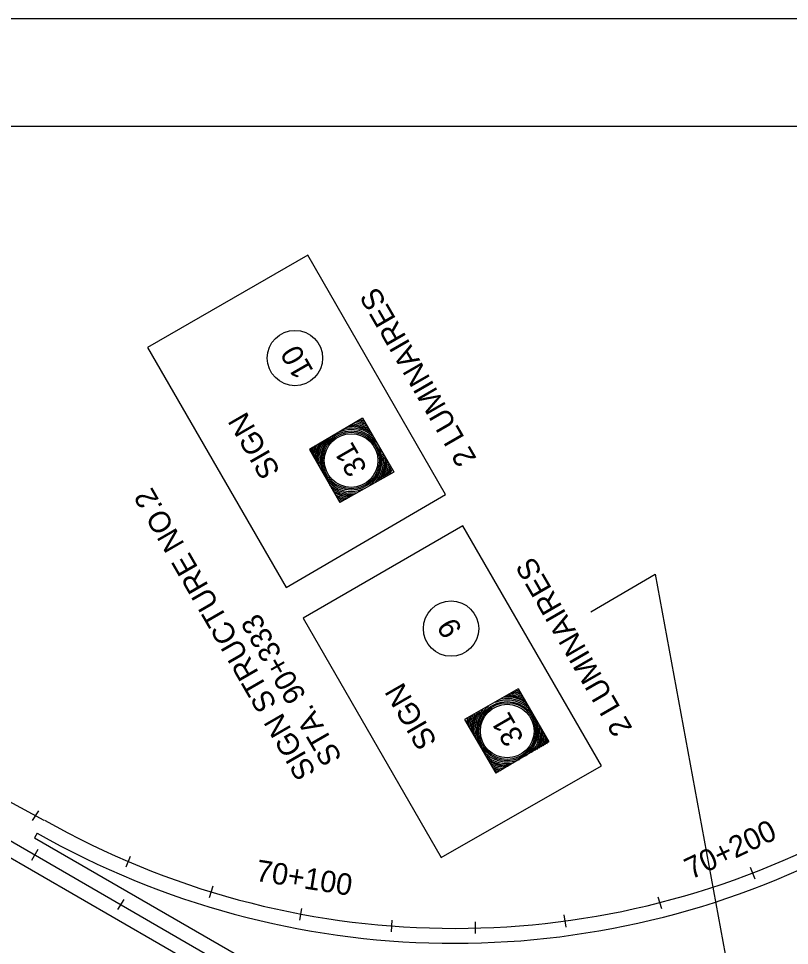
# Model space of a CAD drawing. Extents: x 36 to 2622, y -5330 to 219.
# Drawn here: x 1895.9 to 2003.5, y -4271.1 to -4141.8 of the extents above; entities that cross this region are included whole.
import ezdxf

# ---------------------------------------------------------------- set-up
doc = ezdxf.new("R2010")
doc.units = 0
for name, color, linetype in [('1', 7, 'Continuous'), ('2', 7, 'Continuous'), ('PLT-BNDY', 7, 'Continuous')]:
    doc.layers.add(name, color=color, linetype=linetype)

msp = doc.modelspace()

# ---------------------------------------------------------------- linework, layer by layer
at = {"layer": '1'}
msp.add_line((1757.86, -4156.83), (2543.86, -4156.83), dxfattribs=at)
at = {"layer": '2'}
for p, q in [((1899.48, -4253.7), (1830.48, -4216.08)), ((1828.86, -4218.45), (2074.48, -4360.33)), ((1975.73, -4224.58), (1984.73, -4219.33)), ((1984.73, -4219.33), (2015.11, -4384.7)), ((1827.86, -4220.2), (2072.73, -4361.7)), ((1897.86, -4253.7), (1898.73, -4252.33)), ((1898.48, -4255.45), (1898.11, -4256.08)), ((1898.11, -4256.08), (2020.23, -4326.58)), ((1897.73, -4259.2), (1898.61, -4257.7)), ((1911.48, -4258.7), (1910.86, -4260.2)), ((1997.98, -4260.2), (1998.61, -4261.83)), ((1922.98, -4262.83), (1922.48, -4264.45)), ((1909.73, -4266.08), (1910.61, -4264.7)), ((1985.11, -4264.33), (1985.61, -4265.95)), ((1935.36, -4265.95), (1935.11, -4267.58)), ((1947.98, -4267.58), (1947.86, -4269.2)), ((1971.98, -4266.83), (1972.23, -4268.58)), ((1959.61, -4267.83), (1959.61, -4269.45))]:
    msp.add_line(p, q, dxfattribs=at)
for points in [[(1955.48, -4208.2), (1936.23, -4174.83), (1913.86, -4187.7), (1933.23, -4221.2)], [(1977.23, -4246.08), (1957.86, -4212.58), (1935.61, -4225.45), (1954.86, -4258.83)]]:
    msp.add_lwpolyline(points, close=True, dxfattribs=at)
for points in [[(1943.86, -4197.58), (1936.48, -4201.95)], [(1943.86, -4197.58), (1948.23, -4205.08)], [(1936.48, -4201.95), (1940.73, -4209.33)], [(1948.23, -4205.08), (1940.73, -4209.33)], [(1965.61, -4235.33), (1958.11, -4239.58)], [(1965.61, -4235.33), (1969.86, -4242.7)], [(1958.11, -4239.58), (1962.48, -4247.08)], [(1969.86, -4242.7), (1962.48, -4247.08)]]:
    msp.add_lwpolyline(points, dxfattribs=at)
for centre, radius in [((1934.45, -4189.18), 3.86), ((1942.29, -4203.48), 4.13), ((1942.29, -4203.48), 3.95), ((1942.29, -4203.48), 3.74), ((1956.23, -4226.92), 3.86), ((1964.07, -4241.21), 4.13), ((1964.07, -4241.21), 3.95), ((1964.07, -4241.21), 3.74)]:
    msp.add_circle(centre, radius, dxfattribs=at)
for centre, radius, start, end in [((1942.29, -4203.48), 5.8, 72.2801, 77.7199), ((1942.29, -4203.48), 4.32, 36.9038, 113.0962), ((1942.29, -4203.48), 4.53, 48.7747, 101.2253), ((1942.29, -4203.48), 4.73, 54.969, 95.031), ((1942.29, -4203.48), 4.89, 58.6036, 91.3964), ((1942.29, -4203.48), 5.06, 62.1022, 87.8978), ((1942.29, -4203.48), 5.26, 65.3377, 84.6623), ((1942.29, -4203.48), 5.45, 68.0414, 81.9586), ((1942.29, -4203.48), 5.62, 70.231, 79.769), ((1942.29, -4203.48), 4.32, 126.9038, 203.621), ((1942.29, -4203.48), 5.8, 162.2801, 167.7872), ((1942.29, -4203.48), 5.62, 160.231, 169.8414), ((1942.29, -4203.48), 5.45, 158.0414, 172.0368), ((1942.29, -4203.48), 5.26, 155.3377, 174.7487), ((1942.29, -4203.48), 5.06, 152.1022, 177.9954), ((1942.29, -4203.48), 4.89, 148.6036, 181.5088), ((1942.29, -4203.48), 4.73, 144.969, 185.1626), ((1942.29, -4203.48), 4.53, 138.7747, 191.406), ((1942.29, -4203.48), 4.32, 306.379, 23.0962), ((1942.29, -4203.48), 4.53, 318.594, 11.2253), ((1942.29, -4203.48), 4.73, 324.8374, 5.031), ((1942.29, -4203.48), 4.89, 328.4912, 1.3964), ((1942.29, -4203.48), 5.06, 332.0046, 357.8978), ((1942.29, -4203.48), 5.26, 335.2513, 354.6623), ((1942.29, -4203.48), 5.45, 337.9632, 351.9586), ((1942.29, -4203.48), 5.62, 340.1586, 349.769), ((1942.29, -4203.48), 5.8, 342.2128, 347.7199), ((1942.29, -4203.48), 4.32, 216.379, 293.621), ((1942.29, -4203.48), 4.53, 228.594, 281.406), ((1942.29, -4203.48), 4.73, 234.8374, 275.1626), ((1942.29, -4203.48), 4.89, 238.4912, 271.5088), ((1942.29, -4203.48), 5.06, 242.0046, 267.9954), ((1942.29, -4203.48), 5.26, 245.2513, 264.7486), ((1942.29, -4203.48), 5.45, 247.9632, 262.0368), ((1942.29, -4203.48), 5.62, 250.1586, 259.8414), ((1942.29, -4203.48), 5.8, 252.2128, 257.7872), ((1964.07, -4241.21), 4.73, 54.969, 95.031), ((1964.07, -4241.21), 4.89, 58.6036, 91.3964), ((1964.07, -4241.21), 5.06, 62.1022, 87.8978), ((1964.07, -4241.21), 5.26, 65.3377, 84.6623), ((1964.07, -4241.21), 5.45, 68.0414, 81.9586), ((1964.07, -4241.21), 5.62, 70.231, 79.769), ((1964.07, -4241.21), 5.8, 72.2801, 77.7199), ((1964.07, -4241.21), 4.32, 126.9038, 203.621), ((1964.07, -4241.21), 4.32, 36.9038, 113.0962), ((1964.07, -4241.21), 4.53, 48.7747, 101.2253), ((1964.07, -4241.21), 5.45, 158.0414, 172.0368), ((1964.07, -4241.21), 5.26, 155.3377, 174.7487), ((1964.07, -4241.21), 5.06, 152.1022, 177.9954), ((1964.07, -4241.21), 4.89, 148.6036, 181.5088), ((1964.07, -4241.21), 4.73, 144.969, 185.1626), ((1964.07, -4241.21), 4.53, 138.7747, 191.406), ((1964.07, -4241.21), 5.8, 162.2801, 167.7872), ((1964.07, -4241.21), 5.62, 160.231, 169.8414), ((1964.07, -4241.21), 4.32, 306.379, 23.0962), ((1964.07, -4241.21), 4.53, 318.594, 11.2253), ((1964.07, -4241.21), 4.73, 324.8374, 5.031), ((1964.07, -4241.21), 4.89, 328.4912, 1.3964), ((1964.07, -4241.21), 5.06, 332.0046, 357.8978), ((1964.07, -4241.21), 5.26, 335.2513, 354.6623), ((1964.07, -4241.21), 5.45, 337.9632, 351.9586), ((1964.07, -4241.21), 5.62, 340.1586, 349.769), ((1964.07, -4241.21), 5.8, 342.2128, 347.7199), ((1964.07, -4241.21), 4.32, 216.379, 293.621), ((1964.07, -4241.21), 4.53, 228.594, 281.406), ((1964.07, -4241.21), 4.73, 234.8374, 275.1626), ((1964.07, -4241.21), 4.89, 238.4912, 271.5088), ((1964.07, -4241.21), 5.06, 242.0046, 267.9954), ((1964.07, -4241.21), 5.26, 245.2513, 264.7486), ((1964.07, -4241.21), 5.45, 247.9632, 262.0368), ((1964.07, -4241.21), 5.62, 250.1586, 259.8414), ((1964.07, -4241.21), 5.8, 252.2128, 257.7872), ((1956.71, -4152.82), 115.91, 240.4381, 297.8815), ((1956.71, -4152.82), 117.99, 240.4381, 297.8815)]:
    msp.add_arc(centre, radius, start, end, dxfattribs=at)
at = {"layer": 'PLT-BNDY'}
msp.add_lwpolyline([(1717.86, -4141.83), (2558.86, -4141.83), (2558.86, -4735.83), (1717.86, -4735.83)], close=True, dxfattribs=at)

# ---------------------------------------------------------------- texts
at = {"layer": '2'}
for s, height, rotation, p in [('2 LUMINAIRES', 2.9955, 120, (1959.86, -4203.2)), ('10', 2.996, 120, (1937.11, -4190.95)), ('SIGN', 2.996, 120, (1932.48, -4204.95)), ('31', 2.996, 120, (1944.61, -4204.58)), ('SIGN STRUCTURE NO.2', 2.9955, 120, (1937.48, -4246.95)), ('2 LUMINAIRES', 2.9955, 120, (1981.61, -4240.83)), ('STA. 90+333', 2.9955, 120, (1941.11, -4244.95)), ('9', 3, 120, (1957.86, -4227.08)), ('SIGN', 2.996, 120, (1954.36, -4242.7)), ('31', 2.996, 120, (1966.48, -4242.2)), ('70+200', 3, 25.4605, (1989.73, -4261.95)), ('70+100', 3, 350.9601, (1928.86, -4262.08))]:
    msp.add_text(s, height=height, rotation=rotation, dxfattribs=at).set_placement(p)

doc.saveas('drawing.dxf')
